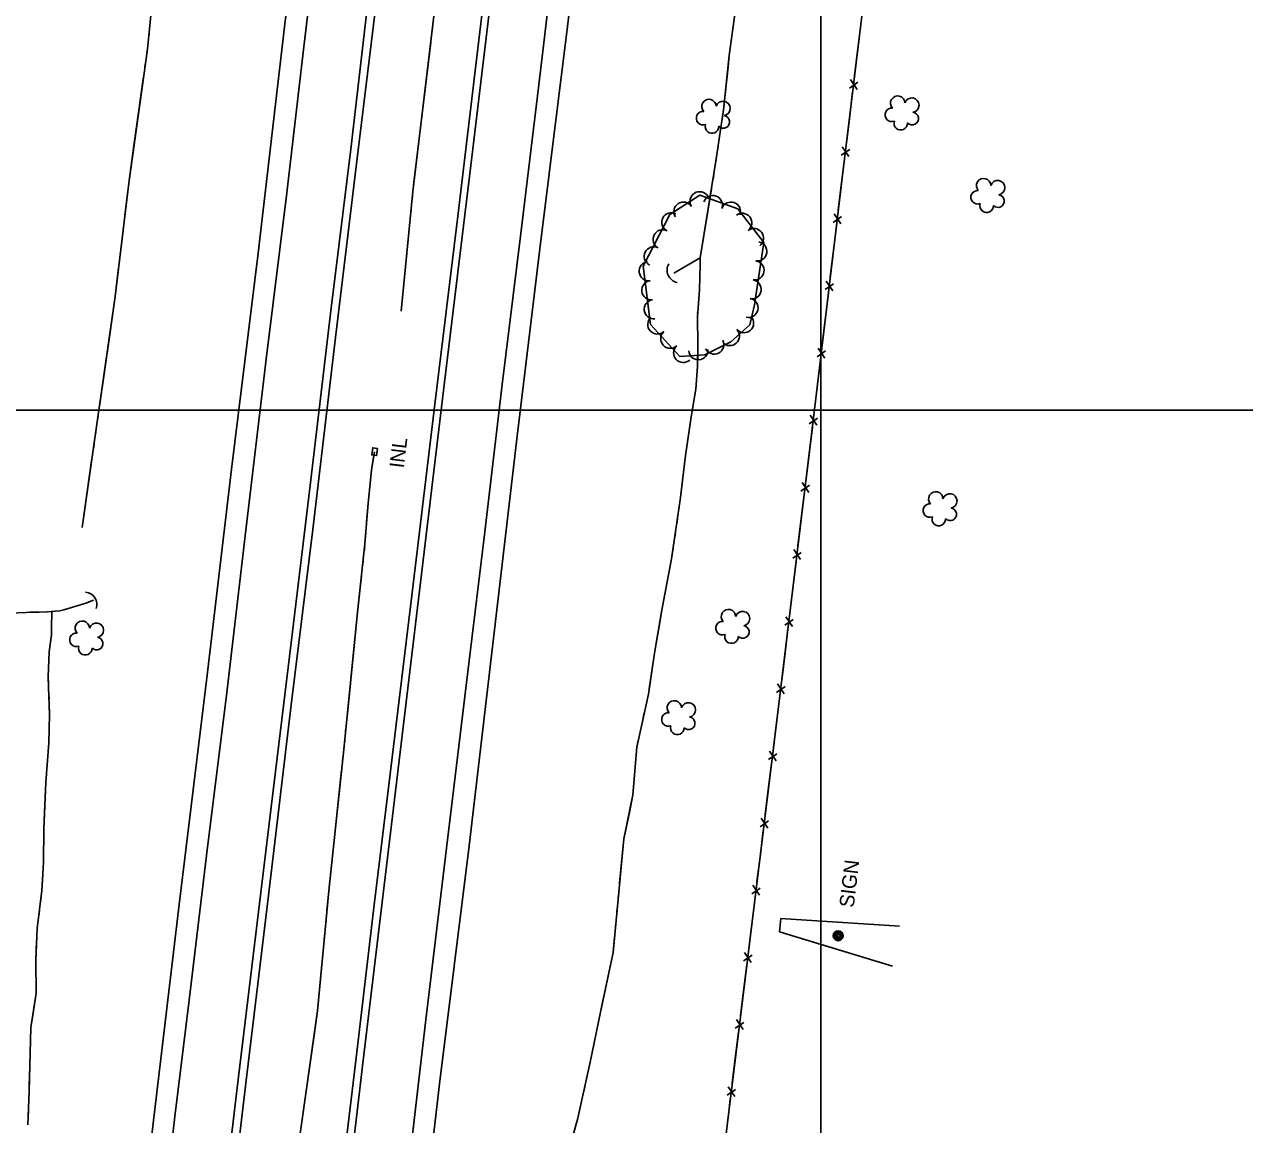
# Model space of a CAD drawing. Extents: x 353423 to 364002, y 127000 to 201942.
# Drawn here: x 361172 to 361674, y 138706 to 139159 of the extents above; entities that cross this region are included whole.
import ezdxf

# ---------------------------------------------------------------- set-up
doc = ezdxf.new("R2010")
doc.units = 0
for name, color, linetype in [('E_DTM_SlopeBottom', 7, 'Continuous'), ('E_DTM_SlopeTop', 7, 'Continuous'), ('E_FEN_Generic', 7, 'Continuous'), ('E_LAND_BrushLine', 7, 'Continuous'), ('E_LAND_TreeLine', 7, 'Continuous'), ('E_STRUCT_WingWall', 7, 'Continuous')]:
    doc.layers.add(name, color=color, linetype=linetype)

msp = doc.modelspace()

# ---------------------------------------------------------------- linework, layer by layer
at = {"layer": 'E_DTM_SlopeBottom'}
for p, q in [((361511.7, 139132.4), (361515.18, 139134.79)), ((361514.89, 139131.85), (361512.12, 139135.92)), ((361508.36, 139104.79), (361511.84, 139107.18)), ((361511.55, 139104.23), (361508.78, 139108.3)), ((361505.05, 139077.16), (361508.53, 139079.56)), ((361508.24, 139076.61), (361505.47, 139080.68)), ((361501.76, 139049.54), (361505.23, 139051.94)), ((361504.95, 139048.99), (361502.18, 139053.06)), ((361498.46, 139021.92), (361501.94, 139024.32)), ((361501.65, 139021.37), (361498.88, 139025.44)), ((361495.16, 138994.3), (361498.64, 138996.69)), ((361498.35, 138993.74), (361495.58, 138997.82)), ((361491.81, 138966.68), (361495.29, 138969.08)), ((361495, 138966.13), (361492.24, 138970.2)), ((361488.46, 138939.07), (361491.94, 138941.46)), ((361491.65, 138938.51), (361488.89, 138942.58)), ((361485.12, 138911.45), (361488.6, 138913.84)), ((361488.31, 138910.9), (361485.54, 138914.97)), ((361481.77, 138883.84), (361485.25, 138886.23)), ((361484.96, 138883.28), (361482.2, 138887.35)), ((361478.39, 138856.23), (361481.87, 138858.61)), ((361481.58, 138855.67), (361478.82, 138859.74)), ((361474.99, 138828.62), (361478.47, 138831)), ((361478.18, 138828.06), (361475.42, 138832.14)), ((361471.59, 138801.01), (361475.07, 138803.39)), ((361474.78, 138800.45), (361472.02, 138804.52)), ((361468.2, 138773.4), (361471.68, 138775.78)), ((361471.39, 138772.84), (361468.63, 138776.92)), ((361464.8, 138745.79), (361468.29, 138748.17)), ((361467.99, 138745.23), (361465.24, 138749.3)), ((361461.41, 138718.18), (361464.9, 138720.56)), ((361464.6, 138717.62), (361461.85, 138721.69))]:
    msp.add_line(p, q, dxfattribs=at)
for points in [[(361428.6, 138430.59), (361451.84, 138627.21), (361462.23, 138712.51), (361472.64, 138797.29), (361482.43, 138876.8), (361497.38, 139000.17), (361509.13, 139098.72), (361519.94, 139188.02), (361528.99, 139261.35), (361540.7, 139360.78), (361549.41, 139436.33), (361561.04, 139532.43), (361573.26, 139634.37), (361584.38, 139728.65), (361594.28, 139810.42), (361604.6, 139900.08), (361621.11, 140034.35), (361638.45, 140178.8), (361654.48, 140316.16), (361663.99, 140391.58)], [(361515.17, 139148.65), (361516.37, 139158.52)], [(361513.82, 139137.43), (361515.17, 139148.65)], [(361511.83, 139121.04), (361513.03, 139130.9)], [(361510.47, 139109.81), (361511.83, 139121.04)], [(361508.5, 139093.42), (361509.13, 139098.72), (361509.68, 139103.29)], [(361507.16, 139082.19), (361508.5, 139093.42)], [(361505.2, 139065.8), (361506.38, 139075.67)], [(361503.86, 139054.57), (361505.2, 139065.8)], [(361501.91, 139038.17), (361503.09, 139048.05)], [(361500.57, 139026.95), (361501.91, 139038.17)], [(361498.62, 139010.55), (361499.79, 139020.42)], [(361497.28, 138999.33), (361497.38, 139000.17), (361498.62, 139010.55)], [(361495.29, 138982.93), (361496.48, 138992.8)], [(361317.72, 138984.22), (361315.74, 138984.5), (361315.31, 138981.53), (361317.29, 138981.25), (361317.72, 138984.22)], [(361493.93, 138971.71), (361495.29, 138982.93)], [(361491.94, 138955.32), (361493.14, 138965.19)], [(361490.58, 138944.1), (361491.94, 138955.32)], [(361488.6, 138927.7), (361489.79, 138937.57)], [(361487.23, 138916.48), (361488.6, 138927.7)], [(361485.25, 138900.08), (361486.45, 138909.96)], [(361483.89, 138888.86), (361485.25, 138900.08)], [(361481.89, 138872.47), (361482.43, 138876.8), (361483.1, 138882.34)], [(361480.51, 138861.25), (361481.89, 138872.47)], [(361478.49, 138844.86), (361479.71, 138854.73)], [(361477.11, 138833.64), (361478.49, 138844.86)], [(361475.1, 138817.25), (361476.31, 138827.12)], [(361473.72, 138806.03), (361475.1, 138817.25)], [(361471.7, 138789.64), (361472.64, 138797.29), (361472.91, 138799.51)], [(361470.32, 138778.42), (361471.7, 138789.64)], [(361468.31, 138762.03), (361469.52, 138771.9)], [(361466.93, 138750.81), (361468.31, 138762.03)], [(361464.92, 138734.42), (361466.13, 138744.29)], [(361463.54, 138723.2), (361464.92, 138734.42)], [(361461.53, 138706.81), (361462.23, 138712.51), (361462.74, 138716.68)], [(361460.16, 138695.59), (361461.53, 138706.81)]]:
    msp.add_lwpolyline(points, dxfattribs=at)
for centre, radius, start, end in [((361442.04, 139057.56), 5.29, 150.7883, 257.0279), ((361197.27, 138920.14), 4.96, 339.4914, 85.7309)]:
    msp.add_arc(centre, radius, start, end, dxfattribs=at)
at = {"layer": 'E_DTM_SlopeTop'}
for points in [[(361510.36, 140382.95), (361496.03, 140268.15), (361485.6, 140179.07), (361481.47, 140144.64), (361471, 140054.85), (361460.48, 139971.39), (361451.17, 139889.89), (361440.07, 139799.06), (361430.12, 139716.83), (361419.13, 139624.25), (361409.73, 139546.3), (361400.02, 139468.02), (361390.14, 139382.64), (361378.05, 139283.64), (361368.15, 139201.13), (361356, 139100.55), (361345.17, 139011.49), (361324.24, 138836.33), (361311.64, 138731.43), (361299.98, 138631.96), (361290.24, 138551.3), (361276.26, 138434.56)], [(361541.86, 140380.36), (361531.31, 140289.03), (361518.12, 140178.83), (361509.48, 140106.68), (361500.76, 140033.53), (361491.75, 139960.64), (361482.07, 139878.49), (361472.45, 139797.81), (361462.09, 139712.3), (361451.74, 139625.41), (361442.38, 139547.52), (361434.95, 139486.9), (361426.16, 139412.72), (361416.94, 139335.9), (361406.56, 139247.76), (361395.86, 139157.74), (361384.42, 139066.24), (361375.15, 138989.27), (361365.27, 138904.89), (361355.4, 138820.82), (361343.2, 138722.92), (361334.28, 138646), (361325.52, 138575.62), (361316.35, 138500.28)], [(361288.55, 139232.41), (361279.39, 139157.61), (361268.57, 139064.57), (361257.7, 138975.66), (361247.58, 138890.95), (361236.16, 138796.58), (361225.34, 138705.48), (361214.64, 138617.21), (361203.73, 138526.29), (361193.82, 138443.42), (361191.99, 138426.99)], [(361201.14, 138429.55), (361213.93, 138535.85), (361219.45, 138583.77), (361228.86, 138661.24), (361234.39, 138709.49), (361240.27, 138757.29), (361247.74, 138820.22), (361255.58, 138882.56), (361263.21, 138948.22), (361271.83, 139020.91), (361280.32, 139089.31), (361287.4, 139149.37), (361295.09, 139213.42)], [(361272.71, 138434.23), (361280.56, 138497.88), (361289.16, 138568.74), (361299.13, 138652.35), (361308.92, 138733.54), (361316.3, 138796.47), (361321.96, 138842.36), (361332.37, 138928.18), (361341.43, 139003.48), (361350.78, 139080.82), (361358.51, 139145.22), (361366.73, 139214)], [(361300.12, 138435.07), (361314.3, 138554.99), (361322.32, 138622.01), (361330.76, 138691.39), (361337.38, 138748.08), (361346.11, 138819.87), (361354.19, 138886.72), (361361.58, 138947.57), (361368.94, 139010.44), (361376.45, 139071.54), (361383.97, 139133.69), (361391, 139192.71)], [(361224.47, 138423.4), (361237.52, 138533.99), (361244.96, 138594.91), (361252.95, 138662.1), (361259.94, 138721.24), (361268.18, 138789.16), (361274.52, 138841.25), (361282.19, 138904.3), (361289.98, 138969), (361298.53, 139040.75), (361306.66, 139107.33), (361315.23, 139180.73)], [(361317.61, 139172.02), (361309.42, 139104.67), (361300.4, 139029.77), (361291.04, 138950.84), (361282.13, 138878.74), (361272.78, 138800.4), (361263.5, 138723.17), (361255.18, 138652.3), (361247.51, 138584.89), (361237.84, 138511.98), (361227.75, 138423.59)]]:
    msp.add_lwpolyline(points, dxfattribs=at)
at = {"layer": 'E_FEN_Generic'}
msp.add_lwpolyline([(361476.47, 139068.84), (361465.84, 139082.76), (361450.25, 139088.39), (361437.85, 139080.41), (361426.9, 139059.15), (361429.98, 139035.16), (361441.95, 139022.02), (361452.29, 139022.71), (361463.01, 139028.04), (361470.76, 139035.1), (361472.65, 139043.29), (361476.47, 139068.84)], dxfattribs=at)
for centre, radius, start, end in [((361453.97, 139124.83), 2.97, 1.61, 222.8439), ((361459.77, 139124.02), 2.97, 279.2608, 162.2341), ((361531.59, 139126.19), 2.97, 1.61, 222.8439), ((361537.39, 139125.39), 2.97, 279.2608, 162.2341), ((361451.53, 139120.04), 2.78, 84.5809, 292.3539), ((361529.14, 139121.4), 2.78, 84.5809, 292.3539), ((361537.5, 139119.86), 2.61, 223.966, 81.8986), ((361455.22, 139116.58), 2.78, 161.2579, 2.2689), ((361459.88, 139118.5), 2.61, 223.966, 81.8986), ((361532.84, 139117.94), 2.78, 161.2579, 2.2689), ((361566.91, 139092.27), 2.97, 1.61, 222.8439), ((361572.71, 139091.46), 2.97, 279.2608, 162.2341), ((361450.13, 139085.85), 3.95, 32.7557, 212.7404), ((361455.59, 139084.26), 3.95, 340.1527, 160.1374), ((361564.47, 139087.48), 2.78, 84.5809, 292.3539), ((361572.82, 139085.94), 2.61, 223.966, 81.8986), ((361443.48, 139081.57), 3.95, 32.7557, 212.7404), ((361463.02, 139081.57), 3.95, 340.1527, 160.1374), ((361568.16, 139084.02), 2.78, 161.2579, 2.2689), ((361438.53, 139077.21), 3.95, 62.7654, 242.7501), ((361467.63, 139077.01), 3.95, 307.3893, 127.374), ((361434.91, 139070.18), 3.95, 62.7654, 242.7501), ((361472.43, 139070.73), 3.95, 307.3893, 127.374), ((361431.29, 139063.15), 3.95, 62.7654, 242.7501), ((361473.84, 139065.24), 3.95, 261.4918, 81.4765), ((361429.25, 139057.1), 3.95, 97.3307, 277.3154), ((361472.67, 139057.43), 3.95, 261.4918, 81.4765), ((361430.26, 139049.26), 3.95, 97.3307, 277.3154), ((361471.5, 139049.61), 3.95, 261.4918, 81.4765), ((361431.27, 139041.42), 3.95, 97.3307, 277.3154), ((361470.22, 139041.98), 3.95, 257.0662, 77.0509), ((361432.76, 139035.18), 3.95, 132.3182, 312.3029), ((361468.39, 139035.74), 3.95, 222.3328, 42.3175), ((361438.08, 139029.34), 3.95, 132.3182, 312.3029), ((361462.55, 139030.42), 3.95, 222.3328, 42.3175), ((361443.4, 139023.49), 3.95, 132.3182, 312.3029), ((361456.14, 139026.93), 3.95, 206.47, 26.4547), ((361449.59, 139024.6), 3.95, 183.8001, 3.7847), ((361547.22, 138963.43), 2.97, 1.61, 222.8439), ((361544.78, 138958.64), 2.78, 84.5809, 292.3539), ((361553.02, 138962.62), 2.97, 279.2608, 162.2341), ((361553.13, 138957.1), 2.61, 223.966, 81.8986), ((361548.47, 138955.18), 2.78, 161.2579, 2.2689), ((361461.98, 138915.05), 2.97, 1.61, 222.8439), ((361467.78, 138914.24), 2.97, 279.2608, 162.2341), ((361196.28, 138910.24), 2.97, 1.61, 222.8439), ((361202.08, 138909.44), 2.97, 279.2608, 162.2341), ((361459.54, 138910.26), 2.78, 84.5809, 292.3539), ((361467.89, 138908.72), 2.61, 223.966, 81.8986), ((361193.84, 138905.46), 2.78, 84.5809, 292.3539), ((361202.19, 138903.92), 2.61, 223.966, 81.8986), ((361463.23, 138906.8), 2.78, 161.2579, 2.2689), ((361197.53, 138902), 2.78, 161.2579, 2.2689), ((361439.73, 138877.5), 2.97, 1.61, 222.8439), ((361445.53, 138876.7), 2.97, 279.2608, 162.2341), ((361437.28, 138872.71), 2.78, 84.5809, 292.3539), ((361445.64, 138871.17), 2.61, 223.966, 81.8986), ((361440.98, 138869.25), 2.78, 161.2579, 2.2689)]:
    msp.add_arc(centre, radius, start, end, dxfattribs=at)
at = {"layer": 'E_LAND_BrushLine'}
for p, q in [((361483, 138785.4), (361483.58, 138790.84)), ((361483.58, 138790.84), (361532.35, 138787.68)), ((361529.48, 138771.34), (361483, 138785.4))]:
    msp.add_line(p, q, dxfattribs=at)
for centre, radius in [((361507.09, 138783.76), 2.02), ((361507.08, 138783.76), 1.52), ((361507.12, 138783.76), 1.01), ((361507.11, 138783.77), 0.502)]:
    msp.add_circle(centre, radius, dxfattribs=at)
at = {"layer": 'E_LAND_TreeLine'}
for p, q in [((361500, 138000), (361500, 141000)), ((360000, 139000), (364000, 139000)), ((360000, 139000), (363500, 139000)), ((361500, 136000), (361500, 139000))]:
    msp.add_line(p, q, dxfattribs=at)
at = {"layer": 'E_STRUCT_WingWall'}
for points in [[(361420.46, 139851.19), (361416.91, 139799.68), (361409.26, 139733.38), (361401.83, 139666.95), (361394.7, 139601.24), (361386.8, 139541.28), (361379.6, 139481.84), (361371.97, 139420.15), (361364.43, 139350.75), (361357.19, 139296.26), (361347.72, 139228.79), (361340.87, 139161.93), (361332.23, 139089.82), (361327.35, 139040.65)], [(361196.16, 138951.64), (361201.87, 138991.24), (361209.77, 139046.7), (361215.38, 139093.33), (361223.09, 139148.37), (361227.54, 139193)], [(361461.83, 139141.11), (361462.32, 139145.82), (361464.94, 139164.67), (361465.48, 139169.66)], [(361450.41, 139062.55), (361456.82, 139102.3), (361459.99, 139123.4), (361462.32, 139145.82), (361464.94, 139164.67)], [(361340.31, 139157.23), (361340.07, 139155.2)], [(361223.53, 139152.76), (361223.73, 139154.73)], [(361222.88, 139146.85), (361223.09, 139148.37), (361223.14, 139148.82)], [(361339.58, 139151.15), (361336.06, 139121.78)], [(361222.05, 139140.97), (361222.33, 139142.93)], [(361217.52, 139108.61), (361221.51, 139137.05)], [(361458.36, 139112.54), (361459.99, 139123.4), (361461.83, 139141.11)], [(361336.06, 139121.78), (361332.54, 139092.41)], [(361213.79, 139080.14), (361215.38, 139093.33), (361217.52, 139108.61)], [(361457.48, 139106.65), (361457.77, 139108.62)], [(361456.58, 139100.77), (361456.82, 139102.3), (361456.89, 139102.73)], [(361455.63, 139094.89), (361455.94, 139096.85)], [(361332.08, 139088.35), (361331.88, 139086.32)], [(361450.41, 139062.55), (361454.99, 139090.97)], [(361331.48, 139082.26), (361331.28, 139080.23)], [(361213.08, 139074.24), (361213.32, 139076.21)], [(361330.87, 139076.17), (361330.67, 139074.14)], [(361212.37, 139068.34), (361212.61, 139070.31)], [(361330.27, 139070.08), (361327.35, 139040.65)], [(361211.66, 139062.45), (361211.9, 139064.41)], [(361391.96, 138680.12), (361399.93, 138708.19), (361405.16, 138731.84), (361409.34, 138752.3), (361414.51, 138776.89), (361419, 138823.64), (361422.73, 138841.72), (361424.26, 138861.32), (361429.09, 138883.11), (361431.53, 138900), (361434.49, 138916.99), (361438.63, 138938.79), (361442.3, 138964.02), (361444.33, 138981.25), (361446.65, 138997.17), (361448.51, 139008.52), (361449.3, 139017.91), (361449.37, 139026.95), (361449.21, 139038.34), (361450.11, 139049.48), (361450.31, 139059.86), (361450.41, 139062.55), (361439.56, 139056.3)], [(361449.81, 139045.74), (361450.11, 139049.48), (361450.31, 139059.86), (361450.41, 139062.55), (361439.56, 139056.3)], [(361207.4, 139030.05), (361209.77, 139046.7), (361211.19, 139058.51)], [(361449.32, 139039.68), (361449.48, 139041.7)], [(361449.28, 139033.61), (361449.25, 139035.63)], [(361203.35, 139001.62), (361207.4, 139030.05)], [(361449.36, 139027.53), (361449.33, 139029.56)], [(361446.24, 138994.35), (361446.65, 138997.17), (361448.51, 139008.52), (361449.3, 139017.91), (361449.35, 139023.48)], [(361202.51, 138995.74), (361202.79, 138997.7)], [(361201.67, 138989.86), (361201.87, 138991.24), (361201.95, 138991.82)], [(361442.44, 138965.24), (361444.33, 138981.25), (361446.24, 138994.35)], [(361200.82, 138983.98), (361201.1, 138985.94)], [(361316.41, 138982.81), (361315.14, 138975.27), (361313.81, 138961.66), (361312.52, 138944.97), (361309.45, 138916.88), (361303.82, 138860.4), (361297.79, 138803.62), (361293.03, 138752.96), (361284.95, 138695.54), (361277.07, 138625.24), (361266.8, 138549.53), (361259.12, 138487.21), (361251.87, 138437.39), (361250.76, 138423.96)], [(361316.17, 138981.41), (361315.14, 138975.27), (361313.81, 138961.66), (361313.21, 138953.88)], [(361196.16, 138951.64), (361200.26, 138980.06)], [(361441.6, 138959.23), (361441.89, 138961.23)], [(361440.73, 138953.21), (361441.02, 138955.22)], [(361312.9, 138949.87), (361312.74, 138947.87)], [(361439.85, 138947.2), (361440.15, 138949.21)], [(361312.4, 138943.86), (361312.18, 138941.86)], [(361434.03, 138914.31), (361434.49, 138916.99), (361438.63, 138938.79), (361439.27, 138943.19)], [(361311.74, 138937.87), (361311.53, 138935.87)], [(361311.09, 138931.87), (361309.45, 138916.88), (361308.05, 138902.88)], [(361166.28, 138916.47), (361173.19, 138916.74), (361178.53, 138916.93), (361181.87, 138917.05), (361185.08, 138917.21), (361187, 138917.37), (361188.68, 138917.89), (361197.7, 138920.6), (361200.85, 138921.85)], [(361174.71, 138916.8), (361178.53, 138916.93), (361181.87, 138917.05), (361185.08, 138917.21), (361187, 138917.37), (361188.68, 138917.89), (361197.7, 138920.6), (361200.85, 138921.85)], [(361173.93, 138705.97), (361174.41, 138719.9), (361174.67, 138730.27), (361175.06, 138745.98), (361177.33, 138760.2), (361177.16, 138773.58), (361177.69, 138786.8), (361179.67, 138802.34), (361180.35, 138813.94), (361180.5, 138827.75), (361181.35, 138846.78), (361182.51, 138863.17), (361182.84, 138874.81), (361182.42, 138886.02), (361182.26, 138890.32), (361182.6, 138900.49), (361183.62, 138907.56), (361183.56, 138910.36), (361183.73, 138917.14)], [(361182.37, 138887.25), (361182.26, 138890.32), (361182.6, 138900.49), (361183.62, 138907.56), (361183.56, 138910.36), (361183.73, 138917.14)], [(361429.41, 138885.31), (361431.53, 138900), (361434.03, 138914.31)], [(361308.05, 138902.88), (361305.16, 138873.88)], [(361182.61, 138881.04), (361182.53, 138883.11)], [(361428.26, 138879.35), (361428.7, 138881.33)], [(361182.84, 138874.82), (361182.76, 138876.89)], [(361426.94, 138873.42), (361427.38, 138875.4)], [(361182.66, 138868.62), (361182.72, 138870.69)], [(361304.76, 138869.88), (361304.56, 138867.88)], [(361425.63, 138867.49), (361426.07, 138869.47)], [(361180.8, 138834.51), (361181.35, 138846.78), (361182.51, 138863.17), (361182.54, 138864.48)], [(361304.17, 138863.88), (361303.97, 138861.88)], [(361421.23, 138834.44), (361422.73, 138841.72), (361424.26, 138861.32), (361424.75, 138863.54)], [(361303.55, 138857.88), (361303.34, 138855.88)], [(361302.91, 138851.88), (361299.84, 138822.9)], [(361179.8, 138804.5), (361180.35, 138813.94), (361180.5, 138827.75), (361180.8, 138834.51)], [(361417.25, 138805.38), (361419, 138823.64), (361421.23, 138834.44)], [(361299.84, 138822.9), (361297.79, 138803.62), (361296.88, 138793.9)], [(361416.67, 138799.33), (361416.86, 138801.35)], [(361179.16, 138798.32), (361179.42, 138800.37)], [(361178.37, 138792.15), (361178.64, 138794.21)], [(361416.09, 138793.28), (361416.28, 138795.3)], [(361177.66, 138785.98), (361177.69, 138786.8), (361177.85, 138788.04)], [(361296.5, 138789.9), (361296.31, 138787.9)], [(361415.5, 138787.23), (361415.7, 138789.25)], [(361176.01, 138751.92), (361177.33, 138760.2), (361177.16, 138773.58), (361177.49, 138781.84)], [(361295.94, 138783.89), (361295.75, 138781.89)], [(361409.77, 138754.37), (361414.51, 138776.89), (361415.12, 138783.2)], [(361295.37, 138777.89), (361295.18, 138775.89)], [(361294.81, 138771.89), (361293.03, 138752.96), (361291.62, 138742.92)], [(361174.47, 138721.96), (361174.67, 138730.27), (361175.06, 138745.98), (361176.01, 138751.92)], [(361403.79, 138725.64), (361405.16, 138731.84), (361409.34, 138752.3), (361409.77, 138754.37)], [(361291.62, 138742.92), (361287.56, 138714.07)], [(361402.48, 138719.71), (361402.92, 138721.69)], [(361174.27, 138715.76), (361174.34, 138717.83)], [(361401.17, 138713.79), (361401.61, 138715.76)], [(361174.06, 138709.55), (361174.13, 138711.62)], [(361286.99, 138710.09), (361286.72, 138708.1)], [(361399.84, 138707.86), (361399.93, 138708.19), (361400.3, 138709.83)]]:
    msp.add_lwpolyline(points, dxfattribs=at)

# ---------------------------------------------------------------- texts
at = {"layer": 'E_DTM_SlopeBottom'}
msp.add_text('INL', height=6, rotation=83.1863, dxfattribs=at).set_placement((361328.49, 138975.89))
at = {"layer": 'E_LAND_BrushLine'}
msp.add_text('SIGN', height=6, rotation=83.2544, dxfattribs=at).set_placement((361513.49, 138795.15))

doc.saveas('drawing.dxf')
